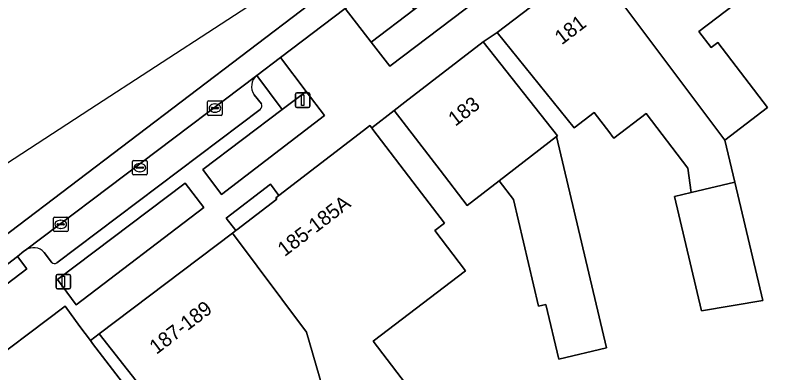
# Model space of a CAD drawing. Extents: x 159371 to 159986, y 382987 to 383597.
# Drawn here: x 159435.3 to 159487.5, y 383426.5 to 383451 of the extents above; entities that cross this region are included whole.
import ezdxf

# ---------------------------------------------------------------- set-up
doc = ezdxf.new("R2010")
doc.units = 0
for name, color, linetype in [('IMGEO_Erf', 7, 'Continuous'), ('IMGEO_Groenvoorziening', 7, 'Continuous'), ('IMGEO_Kolk', 7, 'Continuous'), ('IMGEO_Lichtmast', 7, 'Continuous'), ('IMGEO_Pand', 7, 'Continuous'), ('IMGEO_Pand_nummerreeks', 7, 'Continuous'), ('IMGEO_Parkeervlak_open', 7, 'Continuous'), ('IMGEO_Rijbaan_lokaal_gesloten', 7, 'Continuous'), ('IMGEO_Rijbaan_lokaal_open', 7, 'Continuous'), ('IMGEO_Rijbaan_regionaal_open', 7, 'Continuous'), ('IMGEO_Voetpad_gesloten', 7, 'Continuous'), ('IMGEO_Voetpad_open', 7, 'Continuous')]:
    doc.layers.add(name, color=color, linetype=linetype)

msp = doc.modelspace()

# ---------------------------------------------------------------- linework, layer by layer
at = {"layer": 'IMGEO_Erf'}
msp.add_lwpolyline([(159486.357, 383453.128), (159482.085, 383449.87), (159482.932, 383448.76), (159483.379, 383449.1), (159486.771, 383444.655), (159483.863, 383442.437), (159484.542, 383439.548), (159486.46, 383431.454), (159482.256, 383430.745), (159480.402, 383438.567), (159481.545, 383438.838), (159481.328, 383440.503), (159478.466, 383444.254), (159476.258, 383442.569), (159476.152, 383442.708), (159475.976, 383442.938), (159474.921, 383444.321), (159473.548, 383443.275), (159468.26, 383449.798), (159467.302, 383449.158), (159472.406, 383442.732), (159472.326, 383442.67), (159475.751, 383428.219), (159472.488, 383427.446), (159471.601, 383431.189), (159471.108, 383431.072), (159469.377, 383438.375), (159468.407, 383439.647), (159466.205, 383437.949), (159464.354, 383440.375), (159461.209, 383444.451), (159459.676, 383443.267), (159459.758, 383443.16), (159462.791, 383439.185), (159464.65, 383436.75), (159463.995, 383436.245), (159466.089, 383433.499), (159459.782, 383428.687), (159463.62, 383423.657)], dxfattribs=at)
at = {"layer": 'IMGEO_Groenvoorziening'}
for points in [[(159471.23, 383455.311), (159469.992, 383456.988), (159462.575, 383451.365), (159459.638, 383449.137), (159460.912, 383447.483)], [(159460.832, 383453.708), (159457.863, 383451.442), (159459.638, 383449.137), (159462.575, 383451.365)], [(159455.197, 383445.768), (159453.424, 383448.091), (159451.798, 383446.86), (159453.552, 383444.521)], [(159456.453, 383444.122), (159455.197, 383445.768), (159453.552, 383444.521), (159448.106, 383440.412), (159449.382, 383438.72)], [(159438.149, 383432.906), (159439.444, 383431.174), (159448.19, 383437.824), (159446.904, 383439.499)]]:
    msp.add_lwpolyline(points, close=True, dxfattribs=at)
at = {"layer": 'IMGEO_Kolk'}
for p, q in [((159448.516, 383445.124), (159449.368, 383445.124)), ((159448.441, 383444.198), (159448.441, 383445.05)), ((159448.7, 383444.618), (159448.7, 383444.63)), ((159449.138, 383444.581), (159448.74, 383444.581)), ((159448.743, 383444.667), (159449.141, 383444.667)), ((159448.929, 383444.904), (159448.954, 383444.904)), ((159449.184, 383444.63), (159449.184, 383444.618)), ((159449.442, 383445.05), (159449.442, 383444.198)), ((159449.368, 383444.124), (159448.516, 383444.124)), ((159448.952, 383444.344), (159448.927, 383444.344)), ((159443.298, 383440.122), (159443.298, 383440.974)), ((159443.373, 383441.048), (159444.225, 383441.048)), ((159444.299, 383440.974), (159444.299, 383440.122)), ((159443.557, 383440.542), (159443.557, 383440.554)), ((159443.995, 383440.505), (159443.597, 383440.505)), ((159443.6, 383440.591), (159443.998, 383440.591)), ((159443.786, 383440.828), (159443.811, 383440.828)), ((159444.041, 383440.554), (159444.041, 383440.542)), ((159444.225, 383440.048), (159443.373, 383440.048)), ((159443.809, 383440.268), (159443.784, 383440.268)), ((159437.88, 383436.246), (159437.88, 383437.098)), ((159437.955, 383437.172), (159438.807, 383437.172)), ((159438.368, 383436.952), (159438.393, 383436.952)), ((159438.881, 383437.098), (159438.881, 383436.246)), ((159438.139, 383436.666), (159438.139, 383436.678)), ((159438.577, 383436.629), (159438.179, 383436.629)), ((159438.182, 383436.715), (159438.58, 383436.715)), ((159438.391, 383436.392), (159438.366, 383436.392)), ((159438.623, 383436.678), (159438.623, 383436.666)), ((159438.807, 383436.172), (159437.955, 383436.172))]:
    msp.add_line(p, q, dxfattribs=at)
for points in [[(159448.516, 383445.124), (159449.368, 383445.124)], [(159448.441, 383444.198), (159448.441, 383445.05)], [(159449.442, 383445.05), (159449.442, 383444.198)], [(159449.368, 383444.124), (159448.516, 383444.124)], [(159443.298, 383440.122), (159443.298, 383440.974)], [(159443.373, 383441.048), (159444.225, 383441.048)], [(159444.299, 383440.974), (159444.299, 383440.122)], [(159444.225, 383440.048), (159443.373, 383440.048)], [(159437.88, 383436.246), (159437.88, 383437.098)], [(159437.955, 383437.172), (159438.807, 383437.172)], [(159438.881, 383437.098), (159438.881, 383436.246)], [(159438.807, 383436.172), (159437.955, 383436.172)]]:
    msp.add_lwpolyline(points, dxfattribs=at)
for centre, radius, start, end in [((159448.518, 383445.048), 0.0765, 91.552, 178.448), ((159448.518, 383445.048), 0.0765, 91.552, 178.448), ((159449.366, 383445.048), 0.0765, 1.552, 88.448), ((159449.366, 383445.048), 0.0765, 1.552, 88.448), ((159448.74, 383444.627), 0.0403, 85.8775, 175.7526), ((159448.737, 383444.617), 0.0366, 178.938, 274.7102), ((159449.141, 383444.624), 0.043, 264.8664, 352.4533), ((159449.145, 383444.629), 0.0386, 1.7309, 96.639), ((159448.518, 383444.2), 0.0765, 181.552, 268.448), ((159448.518, 383444.2), 0.0765, 181.552, 268.448), ((159449.366, 383444.2), 0.0765, 271.552, 358.448), ((159449.366, 383444.2), 0.0765, 271.552, 358.448), ((159443.375, 383440.972), 0.0765, 91.552, 178.448), ((159443.375, 383440.972), 0.0765, 91.552, 178.448), ((159444.223, 383440.972), 0.0765, 1.552, 88.448), ((159444.223, 383440.972), 0.0765, 1.552, 88.448), ((159443.597, 383440.551), 0.0403, 85.8775, 175.7526), ((159443.594, 383440.541), 0.0366, 178.938, 274.7102), ((159443.998, 383440.548), 0.043, 264.8664, 352.4533), ((159444.002, 383440.553), 0.0386, 1.7309, 96.639), ((159443.375, 383440.124), 0.0765, 181.552, 268.448), ((159443.375, 383440.124), 0.0765, 181.552, 268.448), ((159444.223, 383440.124), 0.0765, 271.552, 358.448), ((159444.223, 383440.124), 0.0765, 271.552, 358.448), ((159437.957, 383437.096), 0.0765, 91.552, 178.448), ((159437.957, 383437.096), 0.0765, 91.552, 178.448), ((159438.805, 383437.096), 0.0765, 1.552, 88.448), ((159438.805, 383437.096), 0.0765, 1.552, 88.448), ((159437.957, 383436.248), 0.0765, 181.552, 268.448), ((159437.957, 383436.248), 0.0765, 181.552, 268.448), ((159438.179, 383436.675), 0.0403, 85.8775, 175.7526), ((159438.176, 383436.665), 0.0366, 178.938, 274.7102), ((159438.58, 383436.672), 0.043, 264.8664, 352.4533), ((159438.584, 383436.677), 0.0386, 1.7309, 96.639), ((159438.805, 383436.248), 0.0765, 271.552, 358.448), ((159438.805, 383436.248), 0.0765, 271.552, 358.448)]:
    msp.add_arc(centre, radius, start, end, dxfattribs=at)
for centre, major_axis, ratio, start_param, end_param in [((159448.928, 383444.624), (-0.387, 0.002), 0.722429, 4.712389, 7.853982), ((159448.953, 383444.624), (-0.39, 0.002), 0.717154, 1.570796, 4.712389), ((159443.785, 383440.548), (-0.387, 0.002), 0.722429, 4.712389, 7.853982), ((159443.81, 383440.548), (-0.39, 0.002), 0.717154, 1.570796, 4.712389), ((159438.367, 383436.672), (-0.387, 0.002), 0.722429, 4.712389, 7.853982), ((159438.392, 383436.672), (-0.39, 0.002), 0.717154, 1.570796, 4.712389)]:
    msp.add_ellipse(centre, major_axis=major_axis, ratio=ratio, start_param=start_param, end_param=end_param, dxfattribs=at)
at = {"layer": 'IMGEO_Lichtmast'}
for p, q in [((159454.552, 383445.666), (159455.342, 383445.666)), ((159455.342, 383445.666), (159454.552, 383445.666)), ((159454.452, 383444.766), (159454.452, 383445.566)), ((159454.452, 383445.566), (159454.452, 383444.766)), ((159455.442, 383445.566), (159455.442, 383444.766)), ((159455.442, 383444.766), (159455.442, 383445.566)), ((159455.342, 383444.666), (159454.552, 383444.666)), ((159454.552, 383444.666), (159455.342, 383444.666)), ((159438.062, 383432.348), (159438.062, 383433.148)), ((159438.062, 383433.148), (159438.062, 383432.348)), ((159438.162, 383433.248), (159438.952, 383433.248)), ((159438.952, 383433.248), (159438.162, 383433.248)), ((159439.052, 383433.148), (159439.052, 383432.348)), ((159439.052, 383432.348), (159439.052, 383433.148)), ((159438.952, 383432.248), (159438.162, 383432.248)), ((159438.162, 383432.248), (159438.952, 383432.248))]:
    msp.add_line(p, q, dxfattribs=at)
for points in [[(159454.872, 383445.541), (159455.022, 383445.541), (159455.022, 383444.791), (159454.872, 383444.791), (159454.872, 383445.541)], [(159438.482, 383433.123), (159438.632, 383433.123), (159438.632, 383432.373), (159438.482, 383432.373), (159438.482, 383433.123)]]:
    msp.add_lwpolyline(points, dxfattribs=at)
for centre, start, end in [((159454.552, 383445.566), 90, 180), ((159454.552, 383445.566), 90, 180), ((159455.342, 383445.566), 0, 90), ((159455.342, 383445.566), 360, 90), ((159454.552, 383444.766), 180, 270), ((159454.552, 383444.766), 180, 270), ((159455.342, 383444.766), 270, 0), ((159455.342, 383444.766), 270, 0), ((159438.162, 383433.148), 90, 180), ((159438.162, 383433.148), 90, 180), ((159438.952, 383433.148), 0, 90), ((159438.952, 383433.148), 360, 90), ((159438.162, 383432.348), 180, 270), ((159438.162, 383432.348), 180, 270), ((159438.952, 383432.348), 270, 0), ((159438.952, 383432.348), 270, 0)]:
    msp.add_arc(centre, 0.1, start, end, dxfattribs=at)
at = {"layer": 'IMGEO_Pand'}
for points in [[(159486.357, 383453.128), (159481.199, 383459.608), (159477.515, 383456.814), (159474.69, 383454.671), (159483.863, 383442.437), (159486.771, 383444.655), (159483.379, 383449.1), (159482.932, 383448.76), (159482.085, 383449.87)], [(159474.69, 383454.671), (159471.132, 383451.972), (159468.26, 383449.798), (159473.548, 383443.275), (159474.921, 383444.321), (159475.976, 383442.938), (159476.152, 383442.708), (159476.258, 383442.569), (159478.466, 383444.254), (159481.328, 383440.503), (159481.545, 383438.838), (159484.542, 383439.548), (159483.863, 383442.437)], [(159472.326, 383442.67), (159472.406, 383442.732), (159467.302, 383449.158), (159461.945, 383445.02), (159461.209, 383444.451), (159464.354, 383440.375), (159466.205, 383437.949), (159468.407, 383439.647)], [(159466.089, 383433.499), (159463.995, 383436.245), (159464.65, 383436.75), (159462.791, 383439.185), (159459.758, 383443.16), (159459.676, 383443.267), (159459.554, 383443.427), (159459.401, 383443.31), (159453.314, 383438.652), (159453.102, 383438.49), (159453.169, 383438.403), (159450.447, 383436.305), (159450.365, 383436.243), (159450.136, 383436.07), (159455.206, 383429.299), (159457.598, 383421.028), (159459.023, 383416.089), (159464.666, 383420.474), (159463.62, 383423.657), (159459.782, 383428.687)], [(159472.326, 383442.67), (159468.407, 383439.647), (159469.377, 383438.375), (159471.108, 383431.072), (159471.601, 383431.189), (159472.488, 383427.446), (159475.751, 383428.219)], [(159484.542, 383439.548), (159481.545, 383438.838), (159480.402, 383438.567), (159482.256, 383430.745), (159486.46, 383431.454)], [(159455.206, 383429.299), (159450.136, 383436.07), (159441.022, 383429.185), (159451.051, 383416.439), (159451.247, 383416.183), (159455.223, 383419.216), (159457.598, 383421.028)]]:
    msp.add_lwpolyline(points, close=True, dxfattribs=at)
at = {"layer": 'IMGEO_Parkeervlak_open'}
for points in [[(159451.798, 383446.86), (159435.968, 383434.909)], [(159452.123, 383444.92), (159451.623, 383445.537)], [(159438.12, 383434.027), (159452.044, 383444.537)], [(159437.246, 383434.755), (159437.747, 383434.079)]]:
    msp.add_lwpolyline(points, dxfattribs=at)
for centre, radius, start, end in [((159452.443, 383446.102), 0.995, 130.3616, 214.5683), ((159451.858, 383444.775), 0.302, 308.0506, 28.6399), ((159436.516, 383434.077), 0.997, 42.8987, 123.3592), ((159437.963, 383434.267), 0.286, 220.9333, 303.1938)]:
    msp.add_arc(centre, radius, start, end, dxfattribs=at)
at = {"layer": 'IMGEO_Rijbaan_lokaal_gesloten'}
msp.add_lwpolyline([(159427.129, 383428.173), (159427.859, 383428.709), (159429.817, 383430.216), (159435.428, 383434.471), (159435.864, 383434.831), (159435.968, 383434.909), (159451.798, 383446.86), (159453.424, 383448.091), (159457.863, 383451.442), (159460.832, 383453.708), (159476.264, 383465.375), (159476.315, 383465.414), (159477.407, 383466.243), (159492.914, 383477.993), (159494.529, 383479.229), (159494.976, 383479.535), (159493.954, 383480.98), (159492.14, 383479.622), (159434.929, 383436.186), (159424.779, 383428.544)], dxfattribs=at)
at = {"layer": 'IMGEO_Rijbaan_lokaal_open'}
msp.add_lwpolyline([(159450.363, 383402.446), (159447.194, 383413.843), (159450.273, 383415.916), (159442.615, 383425.856), (159440.564, 383428.518), (159440.409, 383428.722), (159439.684, 383429.671), (159438.681, 383431.073), (159432.44, 383426.37), (159434.07, 383424.384), (159437.325, 383420.42), (159438.109, 383419.531), (159443.736, 383411.969), (159446.36, 383400.251), (159447.228, 383397.386), (159448.097, 383394.52), (159445.911, 383393.859), (159442.612, 383392.749), (159441.119, 383389.04), (159439.99, 383386.225)], dxfattribs=at)
at = {"layer": 'IMGEO_Rijbaan_regionaal_open'}
msp.add_lwpolyline([(159424.779, 383428.544), (159434.929, 383436.186), (159492.14, 383479.622), (159490.734, 383481.412), (159453.87, 383453.311), (159440.381, 383444.531), (159430.515, 383438.11), (159401.313, 383419.104)], dxfattribs=at)
at = {"layer": 'IMGEO_Voetpad_gesloten'}
msp.add_lwpolyline([(159435.428, 383434.471), (159429.817, 383430.216), (159430.455, 383429.395), (159436.056, 383433.626)], close=True, dxfattribs=at)
at = {"layer": 'IMGEO_Voetpad_open'}
for points in [[(159452.734, 383439.412), (159453.314, 383438.652), (159459.401, 383443.31), (159459.554, 383443.427), (159459.676, 383443.267), (159461.209, 383444.451), (159461.945, 383445.02), (159467.302, 383449.158), (159468.26, 383449.798), (159471.132, 383451.972), (159474.69, 383454.671), (159477.515, 383456.814), (159481.199, 383459.608), (159481.987, 383460.213), (159486.499, 383463.639), (159491.306, 383467.285), (159491.499, 383467.432), (159496.066, 383470.906), (159500.039, 383473.929), (159500.731, 383474.456), (159503.767, 383476.741), (159502.534, 383478.452)], [(159460.832, 383453.708), (159462.575, 383451.365), (159469.992, 383456.988), (159471.23, 383455.311), (159460.912, 383447.483), (159459.638, 383449.137), (159457.863, 383451.442), (159453.424, 383448.091), (159455.197, 383445.768), (159456.453, 383444.122), (159449.382, 383438.72), (159448.106, 383440.412), (159453.552, 383444.521), (159451.798, 383446.86)], [(159451.623, 383445.537), (159452.123, 383444.92)], [(159452.044, 383444.537), (159438.12, 383434.027)], [(159400.619, 383397.72), (159400.956, 383394.962), (159405.054, 383399.714), (159408.921, 383404.193), (159420.009, 383400.664), (159419.94, 383400.506), (159422.418, 383399.605), (159426.433, 383407.33), (159427.317, 383408.718), (159432.685, 383415.588), (159433.802, 383416.801), (159437.325, 383420.42), (159434.07, 383424.384), (159432.44, 383426.37), (159438.681, 383431.073), (159439.684, 383429.671), (159440.409, 383428.722), (159441.022, 383429.185), (159450.136, 383436.07), (159450.365, 383436.243), (159449.709, 383437.104), (159452.734, 383439.412)], [(159435.968, 383434.909), (159435.864, 383434.831), (159435.428, 383434.471), (159436.056, 383433.626), (159430.455, 383429.395), (159429.817, 383430.216), (159427.859, 383428.709), (159427.129, 383428.173), (159428.79, 383426.015), (159418.941, 383418.448)], [(159437.747, 383434.079), (159437.246, 383434.755)]]:
    msp.add_lwpolyline(points, dxfattribs=at)
for points in [[(159448.19, 383437.824), (159439.444, 383431.174), (159438.149, 383432.906), (159446.904, 383439.499)], [(159453.314, 383438.652), (159452.734, 383439.412), (159449.709, 383437.104), (159450.365, 383436.243), (159450.447, 383436.305), (159453.169, 383438.403), (159453.102, 383438.49)], [(159441.022, 383429.185), (159440.409, 383428.722), (159440.564, 383428.518), (159442.615, 383425.856), (159450.273, 383415.916), (159451.051, 383416.439)]]:
    msp.add_lwpolyline(points, close=True, dxfattribs=at)
for centre, radius, start, end in [((159452.443, 383446.102), 0.995, 130.3616, 214.5683), ((159451.858, 383444.775), 0.302, 308.0506, 28.6399), ((159436.516, 383434.077), 0.997, 42.8987, 123.3592), ((159437.963, 383434.267), 0.286, 220.9333, 303.1938)]:
    msp.add_arc(centre, radius, start, end, dxfattribs=at)

# ---------------------------------------------------------------- texts
at = {"layer": 'IMGEO_Pand_nummerreeks'}
for s, rotation, p in [('181', 37.3454, (159472.69, 383448.912)), ('183', 37.3397, (159465.4, 383443.337)), ('185-185A', 37.3225, (159453.713, 383434.425)), ('187-189', 37.3167, (159444.936, 383427.736))]:
    msp.add_text(s, height=1, rotation=rotation, dxfattribs=at).set_placement(p)

doc.saveas('drawing.dxf')
